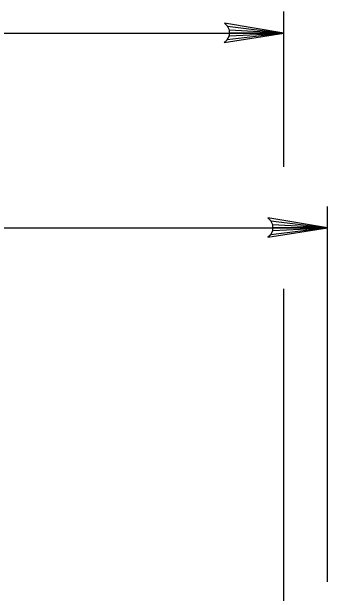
# Model space of a CAD drawing. Extents: x 641328 to 643024, y 298283 to 300065.
# Drawn here: x 641567.16 to 641587.3, y 299734.1 to 299771.2 of the extents above; entities that cross this region are included whole.
import ezdxf

# ---------------------------------------------------------------- set-up
doc = ezdxf.new("R2010")
doc.units = 0
doc.layers.add('2', color=7, linetype='Continuous')

msp = doc.modelspace()

# ---------------------------------------------------------------- linework, layer by layer
at = {"layer": '2'}
for p, q in [((641584.524, 299761.303), (641584.524, 299771.204)), ((641584.524, 299769.829), (641580.73, 299770.463)), ((641580.73, 299770.463), (641580.926, 299770.287)), ((641581.053, 299770.025), (641580.926, 299770.287)), ((641580.926, 299770.287), (641584.524, 299769.829)), ((641581.051, 299769.663), (641581.053, 299770.025)), ((641584.524, 299769.829), (641581.053, 299770.025)), ((641432.326, 299769.829), (641584.524, 299769.829)), ((641580.722, 299769.239), (641584.524, 299769.829)), ((641584.524, 299769.829), (641580.915, 299769.399)), ((641580.915, 299769.399), (641581.051, 299769.663)), ((641581.051, 299769.663), (641584.524, 299769.829)), ((641584.524, 299769.829), (641581.052, 299769.844)), ((641580.915, 299769.399), (641580.722, 299769.239)), ((641587.3, 299734.826), (641587.3, 299758.782)), ((641587.3, 299757.407), (641583.506, 299758.041)), ((641583.506, 299758.041), (641583.702, 299757.865)), ((641583.829, 299757.603), (641583.702, 299757.865)), ((641583.702, 299757.865), (641587.3, 299757.407)), ((641509.617, 299757.407), (641587.3, 299757.407)), ((641583.498, 299756.816), (641587.3, 299757.407)), ((641587.3, 299757.407), (641583.691, 299756.976)), ((641583.827, 299757.241), (641583.829, 299757.603)), ((641583.827, 299757.241), (641587.3, 299757.407)), ((641587.3, 299757.407), (641583.828, 299757.422)), ((641587.3, 299757.407), (641583.829, 299757.603)), ((641583.691, 299756.976), (641583.498, 299756.816)), ((641583.691, 299756.976), (641583.827, 299757.241)), ((641584.524, 299729.303), (641584.524, 299753.513))]:
    msp.add_line(p, q, dxfattribs=at)

doc.saveas('drawing.dxf')
